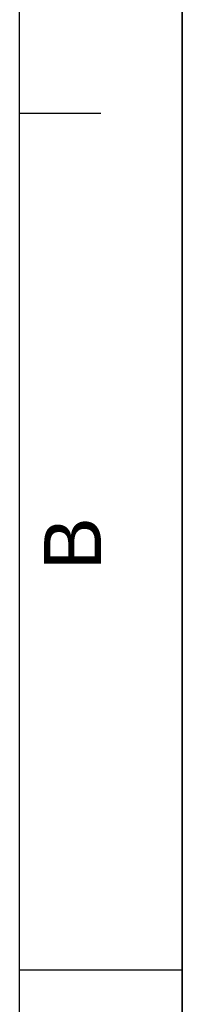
# Model space of a CAD drawing. Header units: millimetres. Extents: x 0 to 297, y 0 to 210.
# Tile 437 of 438: x 287 to 297, y 103 to 163. Entities that reach past the tile are written whole.
import ezdxf

# ---------------------------------------------------------------- set-up
doc = ezdxf.new("R2010")
doc.units = ezdxf.units.MM
doc.header["$LTSCALE"] = 16.335
doc.layers.get('0').update_dxf_attribs({"linetype": 'CONTINUOUS'})
doc.styles.add('TEXTSTYLE_2', font='arial.ttf')

# ---------------------------------------------------------------- blocks, each defined once
blk = doc.blocks.new('MARGEA4_BL0', base_point=(148.514, 105.014))
at = {"color": 7, "linetype": 'Continuous'}
for p, q in [((297.014, 0.014), (297.014, 210.014)), ((297.014, 0.014), (297.014, 210.014)), ((287.014, 10.014), (287.014, 200.014)), ((292.014, 157.514), (287.014, 157.514)), ((297.014, 105.014), (287.014, 105.014))]:
    blk.add_line(p, q, dxfattribs=at)
at = {"color": 5, "linetype": 'Continuous', "style": 'TEXTSTYLE_2', "oblique": 0.00002}
blk.add_text('B', height=3.5, rotation=90, dxfattribs=at).set_placement((292.014, 129.514))

msp = doc.modelspace()

# ---------------------------------------------------------------- linework, layer by layer
at = {"color": 7, "linetype": 'Continuous'}
for p, q in [((297, 0), (297, 210)), ((297.014, 0.014), (297.014, 200.014))]:
    msp.add_line(p, q, dxfattribs=at)

# ---------------------------------------------------------------- block references
at = {"color": 2, "linetype": 'Continuous'}
msp.add_blockref('MARGEA4_BL0', (148.514, 105.014), dxfattribs=at)

doc.saveas('drawing.dxf')
